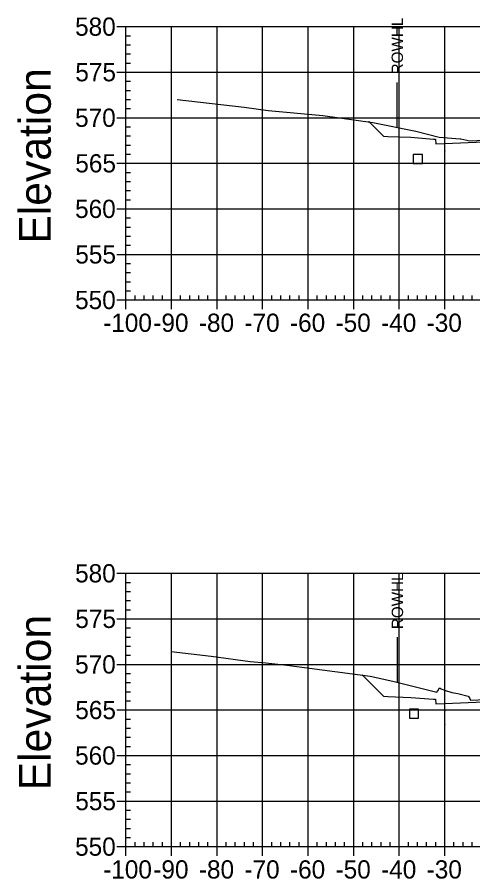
# Model space of a CAD drawing. Extents: x 708103 to 717568, y 374476 to 378707.
# Drawn here: x 711128.1 to 711228.1, y 377737.6 to 377926.7 of the extents above; entities that cross this region are included whole.
import ezdxf

# ---------------------------------------------------------------- set-up
doc = ezdxf.new("R2010")
doc.units = 0
for name, color, linetype in [('10', 7, 'Continuous'), ('14', 7, 'Continuous'), ('22', 7, 'Continuous'), ('57', 7, 'Continuous'), ('60', 7, 'Continuous'), ('Existing', 7, 'Continuous'), ('XS_Right_of_Way', 7, 'Continuous')]:
    doc.layers.add(name, color=color, linetype=linetype)

msp = doc.modelspace()

# ---------------------------------------------------------------- linework, layer by layer
for points in [[(711221.93, 377897.29), (711222.03, 377897.29), (711222.03, 377897.39), (711221.93, 377897.39)], [(711221.93, 377894.29), (711222.03, 377894.29), (711222.03, 377894.39), (711221.93, 377894.39)], [(711221.93, 377774.35), (711222.03, 377774.35), (711222.03, 377774.45), (711221.93, 377774.45)], [(711221.93, 377771.35), (711222.03, 377771.35), (711222.03, 377771.45), (711221.93, 377771.45)]]:
    msp.add_lwpolyline(points, close=True)
at = {"layer": '10'}
for points in [[(711215.04, 377894.56), (711217.04, 377894.56), (711217.04, 377896.56), (711215.04, 377896.56)], [(711214.2, 377772.82), (711216.2, 377772.82), (711216.2, 377774.82), (711214.2, 377774.82)]]:
    msp.add_lwpolyline(points, close=True, dxfattribs=at)
at = {"layer": '14'}
for points in [[(711205.33, 377903.72), (711205.33, 377903.77), (711205.33, 377903.72), (711205.28, 377903.72), (711205.33, 377903.72), (711205.33, 377903.67), (711205.33, 377903.72), (711205.38, 377903.72)], [(711221.98, 377899.01), (711221.98, 377899.06), (711221.98, 377899.01), (711221.93, 377899.01), (711221.98, 377899.01), (711221.98, 377898.96), (711221.98, 377899.01), (711222.03, 377899.01)], [(711203.87, 377782.24), (711203.87, 377782.29), (711203.87, 377782.24), (711203.82, 377782.24), (711203.87, 377782.24), (711203.87, 377782.19), (711203.87, 377782.24), (711203.92, 377782.24)], [(711221.98, 377776.07), (711221.98, 377776.12), (711221.98, 377776.07), (711221.93, 377776.07), (711221.98, 377776.07), (711221.98, 377776.02), (711221.98, 377776.07), (711222.03, 377776.07)]]:
    msp.add_lwpolyline(points, dxfattribs=at)
at = {"layer": '22'}
for points in [[(711205.33, 377903.72), (711208.48, 377900.57), (711209.48, 377900.53), (711214.48, 377900.33), (711219.48, 377899.93), (711219.9, 377899.93), (711219.98, 377898.93), (711221.98, 377899.01), (711233.98, 377899.49), (711245.98, 377899.85), (711251.98, 377899.97), (711257.98, 377899.85), (711269.98, 377899.49), (711281.98, 377899.01), (711283.98, 377898.93), (711284.07, 377899.93), (711284.48, 377899.93), (711289.48, 377900.33), (711294.48, 377900.53), (711295.48, 377900.57), (711298.63, 377897.42)], [(711203.87, 377782.24), (711208.48, 377777.63), (711209.48, 377777.59), (711214.48, 377777.39), (711219.48, 377776.99), (711219.9, 377776.99), (711219.98, 377775.99), (711221.98, 377776.07), (711233.98, 377776.55), (711245.98, 377776.91), (711251.98, 377777.03), (711257.98, 377776.91), (711269.98, 377776.55), (711281.98, 377776.07), (711283.98, 377775.99), (711284.07, 377776.99), (711284.48, 377776.99), (711289.48, 377777.39), (711294.48, 377777.59), (711295.48, 377777.63), (711299.62, 377773.49)]]:
    msp.add_lwpolyline(points, dxfattribs=at)
at = {"layer": '57'}
for p, q in [((711149.98, 377924.63), (711151.98, 377924.63)), ((711151.98, 377924.63), (711351.98, 377924.63)), ((711151.98, 377864.63), (711151.98, 377924.63)), ((711151.98, 377864.63), (711151.98, 377924.63)), ((711161.98, 377864.63), (711161.98, 377924.63)), ((711171.98, 377864.63), (711171.98, 377924.63)), ((711181.98, 377864.63), (711181.98, 377924.63)), ((711191.98, 377864.63), (711191.98, 377924.63)), ((711201.98, 377864.63), (711201.98, 377924.63)), ((711211.98, 377864.63), (711211.98, 377924.63)), ((711221.98, 377864.63), (711221.98, 377924.63)), ((711151.98, 377922.63), (711152.98, 377922.63)), ((711151.98, 377920.63), (711152.98, 377920.63)), ((711151.98, 377918.63), (711152.98, 377918.63)), ((711151.98, 377916.63), (711152.98, 377916.63)), ((711149.98, 377914.63), (711151.98, 377914.63)), ((711151.98, 377914.63), (711351.98, 377914.63)), ((711151.98, 377912.63), (711152.98, 377912.63)), ((711151.98, 377910.63), (711152.98, 377910.63)), ((711151.98, 377908.63), (711152.98, 377908.63)), ((711151.98, 377906.63), (711152.98, 377906.63)), ((711149.98, 377904.63), (711151.98, 377904.63)), ((711151.98, 377904.63), (711351.98, 377904.63)), ((711151.98, 377902.63), (711152.98, 377902.63)), ((711151.98, 377900.63), (711152.98, 377900.63)), ((711151.98, 377898.63), (711152.98, 377898.63)), ((711151.98, 377896.63), (711152.98, 377896.63)), ((711149.98, 377894.63), (711151.98, 377894.63)), ((711151.98, 377894.63), (711351.98, 377894.63)), ((711151.98, 377892.63), (711152.98, 377892.63)), ((711151.98, 377890.63), (711152.98, 377890.63)), ((711151.98, 377888.63), (711152.98, 377888.63)), ((711151.98, 377886.63), (711152.98, 377886.63)), ((711149.98, 377884.63), (711151.98, 377884.63)), ((711151.98, 377884.63), (711351.98, 377884.63)), ((711151.98, 377882.63), (711152.98, 377882.63)), ((711151.98, 377880.63), (711152.98, 377880.63)), ((711151.98, 377878.63), (711152.98, 377878.63)), ((711151.98, 377876.63), (711152.98, 377876.63)), ((711149.98, 377874.63), (711151.98, 377874.63)), ((711151.98, 377874.63), (711351.98, 377874.63)), ((711151.98, 377872.63), (711152.98, 377872.63)), ((711151.98, 377870.63), (711152.98, 377870.63)), ((711151.98, 377868.63), (711152.98, 377868.63)), ((711151.98, 377866.63), (711152.98, 377866.63)), ((711149.98, 377864.63), (711151.98, 377864.63)), ((711151.98, 377864.63), (711351.98, 377864.63)), ((711151.98, 377864.63), (711351.98, 377864.63)), ((711151.98, 377862.63), (711151.98, 377864.63)), ((711153.98, 377864.63), (711153.98, 377865.63)), ((711155.98, 377864.63), (711155.98, 377865.63)), ((711157.98, 377864.63), (711157.98, 377865.63)), ((711159.98, 377864.63), (711159.98, 377865.63)), ((711161.98, 377862.63), (711161.98, 377864.63)), ((711163.98, 377864.63), (711163.98, 377865.63)), ((711165.98, 377864.63), (711165.98, 377865.63)), ((711167.98, 377864.63), (711167.98, 377865.63)), ((711169.98, 377864.63), (711169.98, 377865.63)), ((711171.98, 377862.63), (711171.98, 377864.63)), ((711173.98, 377864.63), (711173.98, 377865.63)), ((711175.98, 377864.63), (711175.98, 377865.63)), ((711177.98, 377864.63), (711177.98, 377865.63)), ((711179.98, 377864.63), (711179.98, 377865.63)), ((711181.98, 377862.63), (711181.98, 377864.63)), ((711183.98, 377864.63), (711183.98, 377865.63)), ((711185.98, 377864.63), (711185.98, 377865.63)), ((711187.98, 377864.63), (711187.98, 377865.63)), ((711189.98, 377864.63), (711189.98, 377865.63)), ((711191.98, 377862.63), (711191.98, 377864.63)), ((711193.98, 377864.63), (711193.98, 377865.63)), ((711195.98, 377864.63), (711195.98, 377865.63)), ((711197.98, 377864.63), (711197.98, 377865.63)), ((711199.98, 377864.63), (711199.98, 377865.63)), ((711201.98, 377862.63), (711201.98, 377864.63)), ((711203.98, 377864.63), (711203.98, 377865.63)), ((711205.98, 377864.63), (711205.98, 377865.63)), ((711207.98, 377864.63), (711207.98, 377865.63)), ((711209.98, 377864.63), (711209.98, 377865.63)), ((711211.98, 377862.63), (711211.98, 377864.63)), ((711213.98, 377864.63), (711213.98, 377865.63)), ((711215.98, 377864.63), (711215.98, 377865.63)), ((711217.98, 377864.63), (711217.98, 377865.63)), ((711219.98, 377864.63), (711219.98, 377865.63)), ((711221.98, 377862.63), (711221.98, 377864.63)), ((711223.98, 377864.63), (711223.98, 377865.63)), ((711225.98, 377864.63), (711225.98, 377865.63)), ((711227.98, 377864.63), (711227.98, 377865.63)), ((711149.98, 377804.63), (711151.98, 377804.63)), ((711151.98, 377804.63), (711351.98, 377804.63)), ((711151.98, 377744.63), (711151.98, 377804.63)), ((711151.98, 377744.63), (711151.98, 377804.63)), ((711161.98, 377744.63), (711161.98, 377804.63)), ((711171.98, 377744.63), (711171.98, 377804.63)), ((711181.98, 377744.63), (711181.98, 377804.63)), ((711191.98, 377744.63), (711191.98, 377804.63)), ((711201.98, 377744.63), (711201.98, 377804.63)), ((711211.98, 377744.63), (711211.98, 377804.63)), ((711221.98, 377744.63), (711221.98, 377804.63)), ((711151.98, 377802.63), (711152.98, 377802.63)), ((711151.98, 377800.63), (711152.98, 377800.63)), ((711151.98, 377798.63), (711152.98, 377798.63)), ((711151.98, 377796.63), (711152.98, 377796.63)), ((711149.98, 377794.63), (711151.98, 377794.63)), ((711151.98, 377794.63), (711351.98, 377794.63)), ((711151.98, 377792.63), (711152.98, 377792.63)), ((711151.98, 377790.63), (711152.98, 377790.63)), ((711151.98, 377788.63), (711152.98, 377788.63)), ((711151.98, 377786.63), (711152.98, 377786.63)), ((711149.98, 377784.63), (711151.98, 377784.63)), ((711151.98, 377784.63), (711351.98, 377784.63)), ((711151.98, 377782.63), (711152.98, 377782.63)), ((711151.98, 377780.63), (711152.98, 377780.63)), ((711151.98, 377778.63), (711152.98, 377778.63)), ((711151.98, 377776.63), (711152.98, 377776.63)), ((711149.98, 377774.63), (711151.98, 377774.63)), ((711151.98, 377774.63), (711351.98, 377774.63)), ((711151.98, 377772.63), (711152.98, 377772.63)), ((711151.98, 377770.63), (711152.98, 377770.63)), ((711151.98, 377768.63), (711152.98, 377768.63)), ((711151.98, 377766.63), (711152.98, 377766.63)), ((711149.98, 377764.63), (711151.98, 377764.63)), ((711151.98, 377764.63), (711351.98, 377764.63)), ((711151.98, 377762.63), (711152.98, 377762.63)), ((711151.98, 377760.63), (711152.98, 377760.63)), ((711151.98, 377758.63), (711152.98, 377758.63)), ((711151.98, 377756.63), (711152.98, 377756.63)), ((711149.98, 377754.63), (711151.98, 377754.63)), ((711151.98, 377754.63), (711351.98, 377754.63)), ((711151.98, 377752.63), (711152.98, 377752.63)), ((711151.98, 377750.63), (711152.98, 377750.63)), ((711151.98, 377748.63), (711152.98, 377748.63)), ((711151.98, 377746.63), (711152.98, 377746.63)), ((711153.98, 377744.63), (711153.98, 377745.63)), ((711155.98, 377744.63), (711155.98, 377745.63)), ((711157.98, 377744.63), (711157.98, 377745.63)), ((711159.98, 377744.63), (711159.98, 377745.63)), ((711163.98, 377744.63), (711163.98, 377745.63)), ((711165.98, 377744.63), (711165.98, 377745.63)), ((711167.98, 377744.63), (711167.98, 377745.63)), ((711169.98, 377744.63), (711169.98, 377745.63)), ((711173.98, 377744.63), (711173.98, 377745.63)), ((711175.98, 377744.63), (711175.98, 377745.63)), ((711177.98, 377744.63), (711177.98, 377745.63)), ((711179.98, 377744.63), (711179.98, 377745.63)), ((711183.98, 377744.63), (711183.98, 377745.63)), ((711185.98, 377744.63), (711185.98, 377745.63)), ((711187.98, 377744.63), (711187.98, 377745.63)), ((711189.98, 377744.63), (711189.98, 377745.63)), ((711193.98, 377744.63), (711193.98, 377745.63)), ((711195.98, 377744.63), (711195.98, 377745.63)), ((711197.98, 377744.63), (711197.98, 377745.63)), ((711199.98, 377744.63), (711199.98, 377745.63)), ((711203.98, 377744.63), (711203.98, 377745.63)), ((711205.98, 377744.63), (711205.98, 377745.63)), ((711207.98, 377744.63), (711207.98, 377745.63)), ((711209.98, 377744.63), (711209.98, 377745.63)), ((711213.98, 377744.63), (711213.98, 377745.63)), ((711215.98, 377744.63), (711215.98, 377745.63)), ((711217.98, 377744.63), (711217.98, 377745.63)), ((711219.98, 377744.63), (711219.98, 377745.63)), ((711223.98, 377744.63), (711223.98, 377745.63)), ((711225.98, 377744.63), (711225.98, 377745.63)), ((711227.98, 377744.63), (711227.98, 377745.63)), ((711149.98, 377744.63), (711151.98, 377744.63)), ((711151.98, 377744.63), (711351.98, 377744.63)), ((711151.98, 377744.63), (711351.98, 377744.63)), ((711151.98, 377742.63), (711151.98, 377744.63)), ((711161.98, 377742.63), (711161.98, 377744.63)), ((711171.98, 377742.63), (711171.98, 377744.63)), ((711181.98, 377742.63), (711181.98, 377744.63)), ((711191.98, 377742.63), (711191.98, 377744.63)), ((711201.98, 377742.63), (711201.98, 377744.63)), ((711211.98, 377742.63), (711211.98, 377744.63)), ((711221.98, 377742.63), (711221.98, 377744.63))]:
    msp.add_line(p, q, dxfattribs=at)
at = {"layer": 'Existing'}
for points in [[(711163.22, 377908.62), (711177.92, 377906.92), (711183.17, 377906.21), (711195.19, 377905.12), (711206.15, 377903.61), (711215.63, 377901.67), (711220.76, 377900.36), (711225.37, 377900), (711225.4, 377900), (711225.42, 377900), (711225.44, 377900), (711225.49, 377899.99), (711227.45, 377899.54), (711235.08, 377899.9)], [(711161.89, 377787.46), (711170.67, 377786.45), (711179.21, 377785.29), (711182.68, 377784.95), (711187.32, 377784.43), (711205.57, 377782.02), (711210.55, 377780.98), (711220.24, 377778.57), (711220.41, 377778.85), (711220.83, 377779.51), (711221.13, 377779.25), (711221.89, 377779), (711223.48, 377778.44), (711224.8, 377778.27), (711227.09, 377777.67), (711227.36, 377777.28), (711227.62, 377776.75), (711239.32, 377777.28)]]:
    msp.add_lwpolyline(points, dxfattribs=at)
at = {"layer": 'XS_Right_of_Way'}
for p, q in [((711211.47, 377912.39), (711211.47, 377902.39)), ((711211.49, 377790.61), (711211.49, 377780.61))]:
    msp.add_line(p, q, dxfattribs=at)

# ---------------------------------------------------------------- texts
at = {"layer": '14'}
for p in [(711209.45, 377900.48), (711209.45, 377899.81), (711214.45, 377899.61), (711209.45, 377777.54), (711209.45, 377776.87), (711214.45, 377776.67)]:
    msp.add_text('+', height=0.1, dxfattribs=at).set_placement(p)
at = {"layer": '57'}
for s, p in [('580', (711140.81, 377922.63)), ('575', (711140.86, 377912.63)), ('570', (711140.81, 377902.63)), ('565', (711140.86, 377892.63)), ('560', (711140.81, 377882.63)), ('555', (711140.86, 377872.63)), ('550', (711140.81, 377862.63)), ('-100', (711146.97, 377857.63)), ('-90', (711157.98, 377857.63)), ('-80', (711167.98, 377857.63)), ('-70', (711177.98, 377857.63)), ('-60', (711187.98, 377857.63)), ('-50', (711197.98, 377857.63)), ('-40', (711207.98, 377857.63)), ('-30', (711217.98, 377857.63)), ('580', (711140.81, 377802.63)), ('575', (711140.86, 377792.63)), ('570', (711140.81, 377782.63)), ('565', (711140.86, 377772.63)), ('560', (711140.81, 377762.63)), ('555', (711140.86, 377752.63)), ('550', (711140.81, 377742.63)), ('-100', (711146.97, 377737.63)), ('-90', (711157.98, 377737.63)), ('-80', (711167.98, 377737.63)), ('-70', (711177.98, 377737.63)), ('-60', (711187.98, 377737.63)), ('-50', (711197.98, 377737.63)), ('-40', (711207.98, 377737.63)), ('-30', (711217.98, 377737.63))]:
    msp.add_text(s, height=4, dxfattribs=at).set_placement(p)
at = {"layer": '60'}
for p in [(711135.48, 377876.99), (711135.48, 377756.99)]:
    msp.add_text('Elevation', height=7, rotation=90, dxfattribs=at).set_placement(p)
at = {"layer": 'XS_Right_of_Way'}
for p in [(711212.79, 377914.15), (711212.81, 377792.37)]:
    msp.add_text('ROWHL', height=2.5, rotation=90, dxfattribs=at).set_placement(p)

doc.saveas('drawing.dxf')
